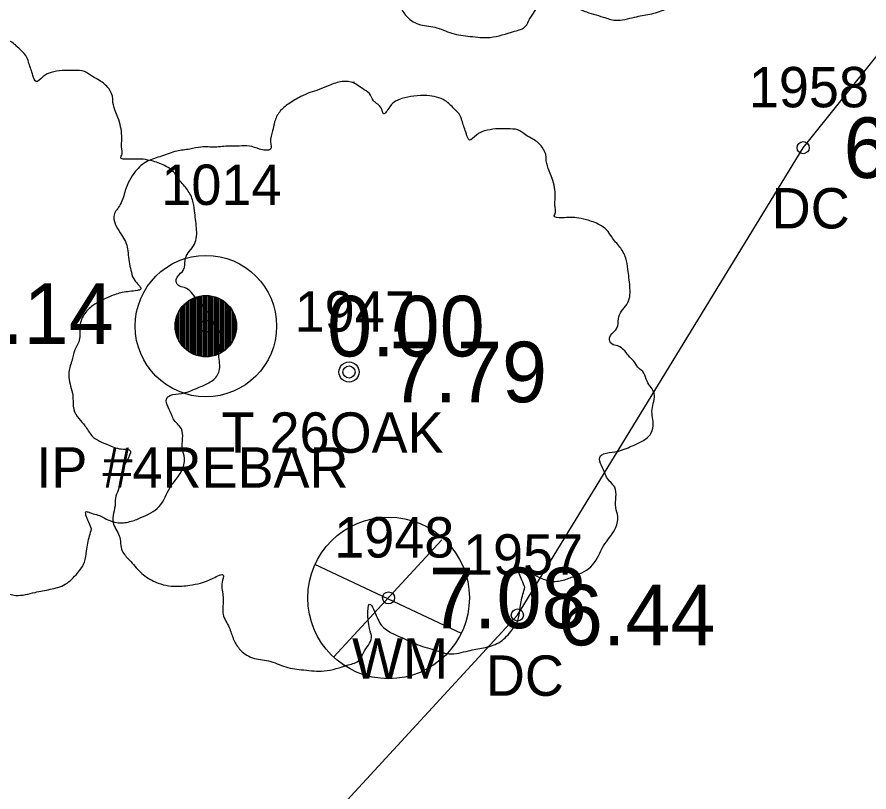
# Model space of a CAD drawing. Extents: x 2608598 to 2610682, y 641451 to 643526.
# Drawn here: x 2609197.94 to 2609219.03, y 643040.35 to 643059.53 of the extents above; entities that cross this region are included whole.
import ezdxf

# ---------------------------------------------------------------- set-up
doc = ezdxf.new("R2010")
doc.units = 0
for name, color, linetype in [('RD_EX_Conc', 7, 'Continuous'), ('RD_EX_Conc_txCode', 7, 'Continuous'), ('RD_EX_DV_Prop_txCode', 7, 'Continuous'), ('RD_EX_DV_PropPin', 7, 'Continuous'), ('RD_EX_TX_Conc_ELEV', 7, 'Continuous'), ('RD_EX_TX_DV_Prop_ELEV', 7, 'Continuous'), ('RD_EX_TX_UT_ELEV', 7, 'Continuous'), ('RD_EX_TX_VEG_ELEV', 7, 'Continuous'), ('RD_EX_UT', 7, 'Continuous'), ('RD_EX_UT_txCode', 7, 'Continuous'), ('RD_EX_VEG', 7, 'Continuous'), ('RD_EX_VEG_txCode', 7, 'Continuous'), ('RD_SMD_Locator', 7, 'Continuous')]:
    doc.layers.add(name, color=color, linetype=linetype)

msp = doc.modelspace()

# ---------------------------------------------------------------- linework, layer by layer
at = {"layer": 'RD_EX_Conc'}
msp.add_lwpolyline([(2609188.353, 643030.959), (2609197.19, 643033.807), (2609204.289, 643038.169), (2609210.325, 643044.729), (2609217.401, 643056.299), (2609224.764, 643065.492)], dxfattribs=at)
at = {"layer": 'RD_EX_DV_PropPin'}
for p, q in [((2609202.437, 643051.141), (2609202.437, 643052.622)), ((2609202.472, 643051.134), (2609202.472, 643052.63)), ((2609202.507, 643051.128), (2609202.507, 643052.635)), ((2609202.542, 643051.124), (2609202.542, 643052.639)), ((2609202.577, 643051.121), (2609202.577, 643052.642)), ((2609202.612, 643051.121), (2609202.612, 643052.643)), ((2609202.647, 643051.121), (2609202.647, 643052.642)), ((2609202.682, 643051.124), (2609202.682, 643052.639)), ((2609202.717, 643051.128), (2609202.717, 643052.635)), ((2609202.752, 643051.134), (2609202.752, 643052.63)), ((2609202.787, 643051.141), (2609202.787, 643052.622)), ((2609202.086, 643051.331), (2609202.086, 643052.432)), ((2609202.121, 643051.299), (2609202.121, 643052.464)), ((2609202.156, 643051.272), (2609202.156, 643052.491)), ((2609202.192, 643051.247), (2609202.192, 643052.516)), ((2609202.227, 643051.225), (2609202.227, 643052.538)), ((2609202.262, 643051.206), (2609202.262, 643052.557)), ((2609202.297, 643051.189), (2609202.297, 643052.574)), ((2609202.332, 643051.174), (2609202.332, 643052.589)), ((2609202.367, 643051.161), (2609202.367, 643052.602)), ((2609202.402, 643051.15), (2609202.402, 643052.613)), ((2609202.822, 643051.15), (2609202.822, 643052.613)), ((2609202.857, 643051.161), (2609202.857, 643052.602)), ((2609202.892, 643051.174), (2609202.892, 643052.589)), ((2609202.927, 643051.189), (2609202.927, 643052.574)), ((2609202.962, 643051.206), (2609202.962, 643052.557)), ((2609202.997, 643051.225), (2609202.997, 643052.538)), ((2609203.032, 643051.247), (2609203.032, 643052.516)), ((2609203.067, 643051.272), (2609203.067, 643052.491)), ((2609203.102, 643051.299), (2609203.102, 643052.464)), ((2609203.137, 643051.331), (2609203.137, 643052.432)), ((2609201.946, 643051.512), (2609201.946, 643052.251)), ((2609201.981, 643051.455), (2609201.981, 643052.308)), ((2609202.016, 643051.407), (2609202.016, 643052.356)), ((2609202.051, 643051.367), (2609202.051, 643052.397)), ((2609203.172, 643051.367), (2609203.172, 643052.397)), ((2609203.207, 643051.407), (2609203.207, 643052.356)), ((2609203.242, 643051.455), (2609203.242, 643052.308)), ((2609203.277, 643051.512), (2609203.277, 643052.251)), ((2609201.876, 643051.685), (2609201.876, 643052.078)), ((2609201.911, 643051.584), (2609201.911, 643052.18)), ((2609203.312, 643051.584), (2609203.312, 643052.18)), ((2609203.347, 643051.685), (2609203.347, 643052.078))]:
    msp.add_line(p, q, dxfattribs=at)
for radius in [1.75, 0.761]:
    msp.add_circle((2609202.612, 643051.882), radius, dxfattribs=at)
at = {"layer": 'RD_EX_UT'}
for p, q in [((2609205.784, 643043.695), (2609208.451, 643046.592)), ((2609205.302, 643045.99), (2609208.933, 643044.278))]:
    msp.add_line(p, q, dxfattribs=at)
msp.add_circle((2609207.136, 643045.153), 2, dxfattribs=at)
at = {"layer": 'RD_EX_VEG'}
for centre, radius in [((2609206.156, 643050.746), 0.25), ((2609206.144, 643050.727), 0.0001)]:
    msp.add_circle(centre, radius, dxfattribs=at)
for points in [[(2609210.403, 643073.6), (2609210.104, 643073.625), (2609209.779, 643073.525), (2609209.529, 643073.425), (2609209.304, 643073.35), (2609209.079, 643073.25), (2609208.779, 643073.075), (2609208.554, 643072.875), (2609208.429, 643072.625), (2609208.379, 643072.4), (2609208.329, 643072.125), (2609208.329, 643071.95), (2609208.204, 643071.925), (2609208.054, 643071.95), (2609207.805, 643072.025), (2609207.555, 643072.025), (2609207.305, 643072.025), (2609206.955, 643072), (2609206.605, 643072), (2609206.33, 643071.95), (2609206.005, 643071.901), (2609205.63, 643071.776), (2609205.281, 643071.651), (2609204.981, 643071.401), (2609204.731, 643070.926), (2609204.606, 643070.576), (2609204.456, 643070.326), (2609204.606, 643069.876), (2609204.781, 643069.527), (2609204.806, 643069.327), (2609204.881, 643068.902), (2609204.981, 643068.677), (2609205.106, 643068.477), (2609205.031, 643068.452), (2609204.656, 643068.402), (2609204.356, 643068.302), (2609203.931, 643068.077), (2609203.706, 643067.852), (2609203.606, 643067.527), (2609203.581, 643067.178), (2609203.482, 643066.978), (2609203.407, 643066.703), (2609203.382, 643066.628), (2609203.331, 643066.303), (2609203.431, 643065.853), (2609203.456, 643065.503), (2609203.581, 643065.278), (2609203.731, 643065.104), (2609203.906, 643064.854), (2609204.306, 643064.629), (2609204.631, 643064.529), (2609204.831, 643064.504), (2609204.656, 643064.004), (2609204.606, 643063.654), (2609204.481, 643063.254), (2609204.481, 643063.179), (2609204.431, 643062.705), (2609204.581, 643062.38), (2609204.656, 643062.005), (2609204.831, 643061.78), (2609205.106, 643061.48), (2609205.431, 643061.255), (2609205.93, 643061.13), (2609206.33, 643061.155), (2609206.905, 643061.33), (2609207.155, 643061.405), (2609207.13, 643061.23), (2609207.155, 643060.855), (2609207.155, 643060.431), (2609207.305, 643060.106), (2609207.405, 643059.831), (2609207.555, 643059.581), (2609207.88, 643059.356), (2609208.279, 643059.281), (2609208.704, 643059.131), (2609209.154, 643059.056), (2609209.654, 643059.031), (2609210.254, 643059.181), (2609210.528, 643059.306), (2609210.628, 643059.481), (2609210.828, 643059.856), (2609210.778, 643060.081), (2609210.803, 643060.68), (2609210.903, 643060.505), (2609211.078, 643060.156), (2609211.578, 643059.856), (2609211.978, 643059.681), (2609212.453, 643059.531), (2609212.752, 643059.456), (2609213.227, 643059.531), (2609213.602, 643059.606), (2609213.977, 643059.731), (2609214.277, 643060.006), (2609214.452, 643060.281), (2609214.502, 643060.555), (2609214.577, 643060.93), (2609214.627, 643061.105)], [(2609195.557, 643059.36), (2609195.258, 643059.385), (2609194.933, 643059.285), (2609194.683, 643059.185), (2609194.458, 643059.11), (2609194.233, 643059.01), (2609193.933, 643058.835), (2609193.708, 643058.635), (2609193.583, 643058.386), (2609193.533, 643058.161), (2609193.483, 643057.886), (2609193.483, 643057.711), (2609193.358, 643057.686), (2609193.208, 643057.711), (2609192.959, 643057.786), (2609192.709, 643057.786), (2609192.459, 643057.786), (2609192.109, 643057.761), (2609191.759, 643057.761), (2609191.484, 643057.711), (2609191.159, 643057.661), (2609190.785, 643057.536), (2609190.435, 643057.411), (2609190.135, 643057.161), (2609189.885, 643056.686), (2609189.76, 643056.336), (2609189.61, 643056.087), (2609189.76, 643055.637), (2609189.935, 643055.287), (2609189.96, 643055.087), (2609190.035, 643054.662), (2609190.135, 643054.437), (2609190.26, 643054.237), (2609190.185, 643054.212), (2609189.81, 643054.162), (2609189.51, 643054.062), (2609189.085, 643053.838), (2609188.86, 643053.613), (2609188.76, 643053.288), (2609188.735, 643052.938), (2609188.636, 643052.738), (2609188.561, 643052.463), (2609188.536, 643052.388), (2609188.486, 643052.063), (2609188.586, 643051.613), (2609188.611, 643051.264), (2609188.735, 643051.039), (2609188.885, 643050.864), (2609189.06, 643050.614), (2609189.46, 643050.389), (2609189.785, 643050.289), (2609189.985, 643050.264), (2609189.81, 643049.764), (2609189.76, 643049.414), (2609189.635, 643049.015), (2609189.635, 643048.94), (2609189.585, 643048.465), (2609189.735, 643048.14), (2609189.81, 643047.765), (2609189.985, 643047.54), (2609190.26, 643047.24), (2609190.585, 643047.016), (2609191.084, 643046.891), (2609191.484, 643046.916), (2609192.059, 643047.09), (2609192.309, 643047.165), (2609192.284, 643046.991), (2609192.309, 643046.616), (2609192.309, 643046.191), (2609192.459, 643045.866), (2609192.559, 643045.591), (2609192.709, 643045.341), (2609193.034, 643045.116), (2609193.433, 643045.041), (2609193.858, 643044.891), (2609194.308, 643044.816), (2609194.808, 643044.791), (2609195.408, 643044.941), (2609195.682, 643045.066), (2609195.782, 643045.241), (2609195.982, 643045.616), (2609195.932, 643045.841), (2609195.957, 643046.441), (2609196.057, 643046.266), (2609196.232, 643045.916), (2609196.732, 643045.616), (2609197.132, 643045.441), (2609197.607, 643045.291), (2609197.906, 643045.216), (2609198.381, 643045.291), (2609198.756, 643045.366), (2609199.131, 643045.491), (2609199.431, 643045.766), (2609199.606, 643046.041), (2609199.656, 643046.316), (2609199.731, 643046.691), (2609199.781, 643046.866)], [(2609199.781, 643046.866), (2609199.706, 643047.041), (2609199.656, 643047.29), (2609199.731, 643047.265), (2609199.906, 643047.215), (2609200.18, 643047.09), (2609200.405, 643047.016), (2609200.73, 643047.041), (2609201.005, 643047.14), (2609201.455, 643047.415), (2609201.73, 643047.89), (2609202.005, 643048.29), (2609202.08, 643048.615), (2609202.03, 643048.84), (2609202.005, 643049.339), (2609201.805, 643049.589), (2609201.755, 643049.714), (2609201.655, 643050.114), (2609201.73, 643050.164), (2609202.005, 643050.214), (2609202.379, 643050.339), (2609202.654, 643050.464), (2609202.879, 643050.639), (2609202.954, 643050.864), (2609202.929, 643051.264), (2609202.979, 643051.663), (2609202.904, 643051.813), (2609202.804, 643051.963), (2609202.729, 643052.163), (2609202.579, 643052.313), (2609202.479, 643052.463), (2609202.379, 643052.563), (2609202.255, 643052.713), (2609202.08, 643052.838), (2609201.93, 643052.888), (2609201.88, 643053.038), (2609202.03, 643053.238), (2609202.08, 643053.338), (2609202.105, 643053.563), (2609202.33, 643053.912), (2609202.379, 643054.312), (2609202.33, 643054.737), (2609202.28, 643055.012), (2609202.13, 643055.287), (2609201.93, 643055.537), (2609201.805, 643055.712), (2609201.63, 643055.837), (2609201.305, 643055.962), (2609201.055, 643056.012), (2609200.705, 643056.012), (2609200.505, 643056.062), (2609200.53, 643056.112), (2609200.53, 643056.261), (2609200.53, 643056.536), (2609200.455, 643056.986), (2609200.305, 643057.486), (2609200.305, 643057.511), (2609200.205, 643057.761), (2609199.981, 643057.961), (2609199.806, 643058.061), (2609199.606, 643058.186), (2609199.356, 643058.211), (2609199.056, 643058.211), (2609198.781, 643058.161), (2609198.581, 643058.061), (2609198.406, 643057.936), (2609198.331, 643058.086), (2609198.231, 643058.386), (2609198.181, 643058.535), (2609198.031, 643058.71), (2609197.807, 643058.91), (2609197.357, 643059.035), (2609196.732, 643058.96), (2609196.432, 643058.76), (2609196.282, 643058.585), (2609196.232, 643058.71), (2609196.032, 643058.91), (2609195.932, 643059.085), (2609195.757, 643059.21), (2609195.607, 643059.31), (2609195.507, 643059.36)], [(2609206.288, 643057.913), (2609205.988, 643057.938), (2609205.663, 643057.838), (2609205.414, 643057.738), (2609205.189, 643057.663), (2609204.964, 643057.563), (2609204.664, 643057.388), (2609204.439, 643057.188), (2609204.314, 643056.938), (2609204.264, 643056.713), (2609204.214, 643056.439), (2609204.214, 643056.264), (2609204.089, 643056.239), (2609203.939, 643056.264), (2609203.689, 643056.339), (2609203.439, 643056.339), (2609203.189, 643056.339), (2609202.84, 643056.314), (2609202.49, 643056.314), (2609202.215, 643056.264), (2609201.89, 643056.214), (2609201.515, 643056.089), (2609201.165, 643055.964), (2609200.866, 643055.714), (2609200.616, 643055.239), (2609200.491, 643054.889), (2609200.341, 643054.639), (2609200.491, 643054.19), (2609200.666, 643053.84), (2609200.691, 643053.64), (2609200.766, 643053.215), (2609200.866, 643052.99), (2609200.99, 643052.79), (2609200.916, 643052.765), (2609200.541, 643052.715), (2609200.241, 643052.615), (2609199.816, 643052.39), (2609199.591, 643052.165), (2609199.491, 643051.841), (2609199.466, 643051.491), (2609199.366, 643051.291), (2609199.291, 643051.016), (2609199.266, 643050.941), (2609199.216, 643050.616), (2609199.316, 643050.166), (2609199.341, 643049.816), (2609199.466, 643049.592), (2609199.616, 643049.417), (2609199.791, 643049.167), (2609200.191, 643048.942), (2609200.516, 643048.842), (2609200.716, 643048.817), (2609200.541, 643048.317), (2609200.491, 643047.967), (2609200.366, 643047.567), (2609200.366, 643047.493), (2609200.316, 643047.018), (2609200.466, 643046.693), (2609200.541, 643046.318), (2609200.716, 643046.093), (2609200.99, 643045.793), (2609201.315, 643045.568), (2609201.815, 643045.443), (2609202.215, 643045.468), (2609202.79, 643045.643), (2609203.04, 643045.718), (2609203.015, 643045.543), (2609203.04, 643045.168), (2609203.04, 643044.744), (2609203.189, 643044.419), (2609203.289, 643044.144), (2609203.439, 643043.894), (2609203.764, 643043.669), (2609204.164, 643043.594), (2609204.589, 643043.444), (2609205.039, 643043.369), (2609205.538, 643043.344), (2609206.138, 643043.494), (2609206.413, 643043.619), (2609206.513, 643043.794), (2609206.713, 643044.169), (2609206.663, 643044.394), (2609206.688, 643044.994), (2609206.788, 643044.819), (2609206.963, 643044.469), (2609207.463, 643044.169), (2609207.862, 643043.994), (2609208.337, 643043.844), (2609208.637, 643043.769), (2609209.112, 643043.844), (2609209.487, 643043.919), (2609209.862, 643044.044), (2609210.161, 643044.319), (2609210.336, 643044.594), (2609210.386, 643044.869), (2609210.461, 643045.243), (2609210.511, 643045.418)], [(2609210.511, 643045.418), (2609210.436, 643045.593), (2609210.386, 643045.843), (2609210.461, 643045.818), (2609210.636, 643045.768), (2609210.911, 643045.643), (2609211.136, 643045.568), (2609211.461, 643045.593), (2609211.736, 643045.693), (2609212.186, 643045.968), (2609212.46, 643046.443), (2609212.735, 643046.843), (2609212.81, 643047.168), (2609212.76, 643047.393), (2609212.735, 643047.892), (2609212.535, 643048.142), (2609212.485, 643048.267), (2609212.385, 643048.667), (2609212.46, 643048.717), (2609212.735, 643048.767), (2609213.11, 643048.892), (2609213.385, 643049.017), (2609213.61, 643049.192), (2609213.685, 643049.417), (2609213.66, 643049.816), (2609213.71, 643050.216), (2609213.635, 643050.366), (2609213.535, 643050.516), (2609213.46, 643050.716), (2609213.31, 643050.866), (2609213.21, 643051.016), (2609213.11, 643051.116), (2609212.985, 643051.266), (2609212.81, 643051.391), (2609212.66, 643051.441), (2609212.61, 643051.591), (2609212.76, 643051.791), (2609212.81, 643051.891), (2609212.835, 643052.115), (2609213.06, 643052.465), (2609213.11, 643052.865), (2609213.06, 643053.29), (2609213.01, 643053.565), (2609212.86, 643053.84), (2609212.66, 643054.09), (2609212.535, 643054.265), (2609212.36, 643054.389), (2609212.036, 643054.514), (2609211.786, 643054.564), (2609211.436, 643054.564), (2609211.236, 643054.614), (2609211.261, 643054.664), (2609211.261, 643054.814), (2609211.261, 643055.089), (2609211.186, 643055.539), (2609211.036, 643056.039), (2609211.036, 643056.064), (2609210.936, 643056.314), (2609210.711, 643056.514), (2609210.536, 643056.613), (2609210.336, 643056.738), (2609210.086, 643056.763), (2609209.787, 643056.763), (2609209.512, 643056.713), (2609209.312, 643056.613), (2609209.137, 643056.489), (2609209.062, 643056.638), (2609208.962, 643056.938), (2609208.912, 643057.088), (2609208.762, 643057.263), (2609208.537, 643057.463), (2609208.087, 643057.588), (2609207.463, 643057.513), (2609207.163, 643057.313), (2609207.013, 643057.138), (2609206.963, 643057.263), (2609206.763, 643057.463), (2609206.663, 643057.638), (2609206.488, 643057.763), (2609206.338, 643057.863), (2609206.238, 643057.913)]]:
    msp.add_spline(points, degree=3, dxfattribs=at)
at = {"layer": 'RD_SMD_Locator'}
for centre in [(2609217.401, 643056.299), (2609202.612, 643051.882), (2609206.156, 643050.746), (2609207.136, 643045.153), (2609210.325, 643044.729)]:
    msp.add_circle(centre, 0.15, dxfattribs=at)

# ---------------------------------------------------------------- texts
at = {"layer": 'RD_EX_Conc_txCode'}
for s, p in [('1958', (2609216.055, 643057.299)), ('DC', (2609216.622, 643054.299)), ('1957', (2609208.978, 643045.729)), ('DC', (2609209.545, 643042.729))]:
    msp.add_text(s, height=1, dxfattribs=at).set_placement(p)
at = {"layer": 'RD_EX_DV_Prop_txCode'}
for s, p in [('1014', (2609201.509, 643054.882)), ('IP #4REBAR', (2609198.415, 643047.882))]:
    msp.add_text(s, height=1, dxfattribs=at).set_placement(p)
at = {"layer": 'RD_EX_TX_Conc_ELEV'}
for s, p in [('6.31', (2609218.401, 643055.549)), ('6.44', (2609211.325, 643043.979))]:
    msp.add_text(s, height=1.5, dxfattribs=at).set_placement(p)
at = {"layer": 'RD_EX_TX_DV_Prop_ELEV'}
msp.add_text('0.00', height=1.5, dxfattribs=at).set_placement((2609205.612, 643051.132))
at = {"layer": 'RD_EX_TX_UT_ELEV'}
msp.add_text('7.08', height=1.5, dxfattribs=at).set_placement((2609208.136, 643044.403))
at = {"layer": 'RD_EX_TX_VEG_ELEV'}
for s, p in [('8.14', (2609196.426, 643051.443)), ('7.79', (2609207.156, 643049.996))]:
    msp.add_text(s, height=1.5, dxfattribs=at).set_placement(p)
at = {"layer": 'RD_EX_UT_txCode'}
for s, p in [('1948', (2609205.789, 643046.153)), ('WM', (2609206.23, 643043.153))]:
    msp.add_text(s, height=1, dxfattribs=at).set_placement(p)
at = {"layer": 'RD_EX_VEG_txCode'}
for s, p in [('1947', (2609204.81, 643051.746)), ('T 26OAK', (2609202.999, 643048.746))]:
    msp.add_text(s, height=1, dxfattribs=at).set_placement(p)

doc.saveas('drawing.dxf')
